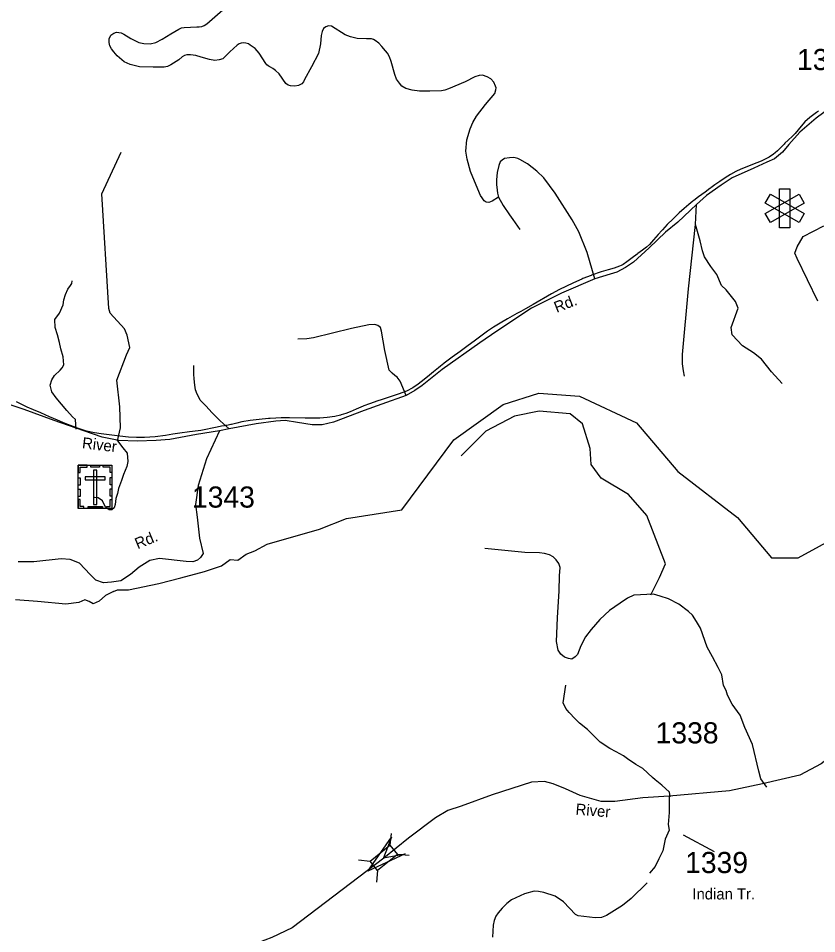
# Model space of a CAD drawing. Extents: x 884530 to 1028605, y 526725 to 653634.
# Drawn here: x 923991 to 928710, y 615382 to 620795 of the extents above; entities that cross this region are included whole.
import ezdxf

# ---------------------------------------------------------------- set-up
doc = ezdxf.new("R2010")
doc.units = 0
for name, color, linetype in [('Exist Boundary Political City Limit New', 7, 'Continuous'), ('Exist Cultural Cemetery CELL', 7, 'Continuous'), ('Exist Cultural Hospital CELL', 7, 'Continuous'), ('Exist Hydrographic River Shore', 7, 'Continuous'), ('Exist Road Non-System Type 51', 7, 'Continuous'), ('Exist Road Secondary Structure Standard Bridge Attributed CELL', 7, 'Continuous'), ('Exist Road Secondary Structure Standard Bridge CELL', 7, 'Continuous'), ('Exist Road Secondary Type 10 Attributed', 7, 'Continuous'), ('Exist Road Secondary Type 51 Attributed', 7, 'Continuous'), ('Exist Road Secondary Type 51 Label', 7, 'Continuous'), ('Exist Road Secondary Type 51 Number Label', 7, 'Continuous'), ('Map Preparation Boundary City Limit Buffer Line', 7, 'Continuous')]:
    doc.layers.add(name, color=color, linetype=linetype)

msp = doc.modelspace()

# ---------------------------------------------------------------- linework, layer by layer
at = {"layer": 'Exist Boundary Political City Limit New'}
for points in [[(928719.9, 620246.8), (928708.4, 620238.5), (928669.2, 620208.2), (928639.2, 620182.3), (928618.3, 620157.4), (928599.8, 620134.9), (928582.7, 620114.9), (928577.6, 620109.6), (928567.1, 620098.6), (928541.7, 620074.5), (928522.2, 620056), (928516.8, 620050.8), (928495.6, 620028.6), (928478.1, 620010.8), (928464.9, 620000), (928455.3, 619992.2), (928428.9, 619974.4), (928405.1, 619961.6), (928380.8, 619950.7), (928356.8, 619941.1), (928261.6, 619904), (928232.4, 619889.9), (928200.8, 619871.3), (928169.5, 619851.1), (928137.7, 619829.8), (928108.6, 619809.8), (928083.8, 619792.3), (928082.5, 619791.4), (928078.2, 619788.3), (928050.2, 619768), (928012, 619739.6), (927983.1, 619717.8), (927978.1, 619714.1), (927953.2, 619694.1), (927925.9, 619670.2), (927897.8, 619644.6), (927860.6, 619609.5), (927826.3, 619575.1), (927797.9, 619544.3), (927793.9, 619539.6), (927773.3, 619515.8), (927745.8, 619484.5), (927721.5, 619458.5), (927703.1, 619442), (927679.6, 619423.8), (927652.1, 619403.4), (927647.7, 619400.1), (927618.6, 619378.2), (927587.7, 619355.2), (927587, 619354.7), (927565.4, 619339.5), (927554.5, 619334.1), (927543.7, 619328.8), (927511.8, 619317.7), (927477.5, 619307.7), (927436.1, 619295.3), (927379.3, 619275.9), (927376.6, 619275), (927327.9, 619255.8), (927322.2, 619253.5), (927272.6, 619231.6), (927226.8, 619209.9), (927189.6, 619191.3), (927142.1, 619165.1), (927034.4, 619102.8), (926987.9, 619076.9), (926960.1, 619061.5), (926937.1, 619048.8), (926882.9, 619018.2), (926839.8, 618992.9), (926799.1, 618967.9), (926763.9, 618945), (926724.2, 618916.4), (926692.3, 618892.6), (926642.2, 618855), (926601.9, 618825.8), (926555.2, 618791.6), (926532.4, 618774.1), (926508.3, 618755.7), (926506, 618753.9), (926485.4, 618737.4), (926474.6, 618728.7)], [(926474.6, 618728.7), (926445.6, 618704.5), (926421.8, 618684.1), (926390.6, 618658.6), (926353.9, 618630.8), (926323.2, 618609.1), (926285.6, 618589.9), (926235.3, 618572.1), (926176.6, 618553.5), (926165.1, 618549.6), (926136.1, 618539.8), (926114.9, 618532.2), (926066.1, 618514.9), (926033.2, 618502.7), (926029.1, 618501.2), (925987.4, 618484.2), (925952.8, 618469), (925925.8, 618458), (925899.2, 618449.8), (925894.7, 618448.3), (925860.8, 618440.4), (925815.8, 618433.9), (925772.1, 618430.9), (925731.8, 618430.2), (925687.2, 618430.8), (925593.9, 618433.3), (925592, 618433.4), (925555, 618433.2), (925545.1, 618432.8), (925513, 618431.4), (925479.6, 618429.1), (925469.4, 618428.4), (925414.8, 618423.6), (925362.1, 618417.2), (925312.8, 618408.6), (925281.6, 618401.5), (925250.2, 618394.1), (925246.2, 618393.3), (925222.9, 618388.2), (925214.2, 618386.6), (925206.8, 618385.4), (925191.8, 618383.1), (925167, 618378.1), (925068.8, 618358.6), (925020.9, 618352.8), (925003.4, 618350.6), (924945.2, 618342.9), (924904.6, 618335.7), (924860.7, 618328.3), (924799.2, 618321.1), (924736.7, 618316.2), (924689.3, 618315.6), (924642.5, 618318.5), (924591.5, 618324.1), (924512.8, 618334.6), (924480.2, 618338.9), (924441, 618343.4), (924394.2, 618353.6), (924340.9, 618371.6), (924331.8, 618374.8), (924267.8, 618399.8), (924222.1, 618419), (924175.8, 618439.1), (924123.9, 618461.3), (924081.1, 618479.3), (924043.5, 618495.4), (924020, 618506.6), (923980.3, 618526.9)]]:
    msp.add_lwpolyline(points, dxfattribs=at)
at = {"layer": 'Exist Cultural Cemetery CELL'}
for points in [[(924345.4, 618108.8), (924356.8, 618108.8), (924356.8, 618141), (924397.3, 618141), (924397.3, 618152.1), (924345.5, 618152.1)], [(924345.5, 618152.1), (924544.5, 618152.1), (924544.5, 617897.5), (924345.5, 617897.5)], [(924419.5, 618152.1), (924471.3, 618152.1), (924471.3, 618140.7), (924419.5, 618140.7)], [(924544.6, 618108.8), (924533.3, 618108.8), (924533.3, 618141), (924492.7, 618141), (924492.7, 618152.1), (924544.6, 618152.1)], [(924386.3, 618084.1), (924386.3, 618065.4), (924504, 618065.4), (924504, 618084.1)], [(924454.5, 618122.8), (924435.8, 618122.8), (924435.8, 617920.1), (924454.5, 617920.1)], [(924345.4, 618034.7), (924345.4, 618078), (924356.8, 618078), (924356.8, 618034.7)], [(924533.2, 618035.7), (924533.2, 618079), (924544.6, 618079), (924544.6, 618035.7)], [(924345.4, 617967.4), (924345.4, 618010.8), (924356.8, 618010.8), (924356.8, 617967.4)], [(924533.2, 617969.8), (924533.2, 618013.1), (924544.5, 618013.1), (924544.5, 617969.8)], [(924378.5, 617897.6), (924378.5, 617909), (924356.5, 617909), (924356.5, 617949.5), (924345.4, 617949.5), (924345.4, 617897.6)], [(924511.4, 617897.5), (924511.4, 617909), (924533.4, 617909), (924533.4, 617949.4), (924544.5, 617949.4), (924544.5, 617897.5)], [(924402.9, 617909), (924487.8, 617909), (924487.8, 617897.6), (924402.9, 617897.6)]]:
    msp.add_lwpolyline(points, close=True, dxfattribs=at)
at = {"layer": 'Exist Cultural Hospital CELL'}
for points in [[(928551.1, 619555.9), (928490.3, 619555.9), (928490.3, 619786.9), (928551.1, 619786.9)], [(928435.9, 619587.3), (928405.5, 619640), (928605.5, 619755.4), (928635.9, 619702.8)], [(928635.9, 619640), (928605.5, 619587.3), (928405.5, 619702.8), (928435.9, 619755.4)]]:
    msp.add_lwpolyline(points, close=True, dxfattribs=at)
at = {"layer": 'Exist Hydrographic River Shore'}
for points in [[(928715.9, 619122.8), (928593.7, 619374.5), (928579.7, 619406.5), (928595.1, 619444.4), (928629.6, 619504), (928751.8, 619568.7)], [(924553.5, 617406.3), (924578.1, 617415.4), (924642.8, 617415.4), (924821.4, 617453.4), (924952.1, 617487.2), (925091.3, 617523.7), (925191.8, 617556.8), (925242.5, 617594.8), (925287.5, 617592), (925338.1, 617625.7), (925388.7, 617645.4), (925461.8, 617684.8), (925770.4, 617774.3), (925931.2, 617836.7), (926258.4, 617889.2), (926564.9, 618303.1), (926856, 618510.6), (927066.8, 618578.5), (927308.1, 618560.6), (927644.8, 618403.5), (927889.2, 618115.8), (928241.4, 617842.9), (928442.7, 617605.2), (928600.9, 617605.2), (928999.4, 617824.4)], [(924553.5, 617406.3), (924507.1, 617382.4), (924469.1, 617348.6), (924434, 617333.1), (924410.1, 617345.8), (924383.4, 617357), (924348.2, 617340.2), (924272.3, 617330.3), (924105, 617345.8), (923974.2, 617355.6)]]:
    msp.add_lwpolyline(points, dxfattribs=at)
at = {"layer": 'Exist Road Non-System Type 51'}
msp.add_line((927994.2, 619575.3), (927999.7, 619693.8), dxfattribs=at)
for points in [[(924852.8, 620506.6), (924787.4, 620506.6), (924706.7, 620508.1), (924651.4, 620521.9), (924617.3, 620538.6), (924574.4, 620573.5), (924554.7, 620596), (924541, 620614.9), (924532.3, 620632.4), (924527.9, 620652), (924527.1, 620674.5), (924538.8, 620694.9), (924554.7, 620707.3), (924572.2, 620713.1), (924599.1, 620709.4), (924615.1, 620702.1), (924655.1, 620675.2), (924702.4, 620652.7), (924732.8, 620646.2), (924769.9, 620644.7), (924804.1, 620651.2), (924841.9, 620671.6), (924892, 620703.6), (924940.7, 620731.2), (924956, 620737.8), (924971.9, 620740.6), (925046.1, 620744.1), (925060, 620744.7), (925075.1, 620747.2), (925089.3, 620753), (925105, 620761.8), (925198.9, 620844.3)], [(926829.7, 619737), (926791.8, 619712.9), (926771.5, 619706.5), (926756.3, 619707.1), (926744.6, 619715.1), (926731.8, 619733.1), (926721.9, 619747.3), (926686.5, 619831.4), (926663.9, 619888.8), (926642.9, 619963), (926635.6, 620010.2), (926641.8, 620075.8), (926661.8, 620141.7), (926677.7, 620178.1), (926699.6, 620215.9), (926752.6, 620285), (926807.1, 620351), (926813.7, 620372.9), (926814.4, 620383.1), (926812.2, 620393.9), (926801.3, 620417.9), (926783.8, 620437.6), (926762.8, 620449.9), (926735.1, 620457.9), (926715.6, 620456.5), (926690.1, 620448.5), (926632, 620419.4), (926533.1, 620377.7), (926512.8, 620369.2), (926491.6, 620365.6), (926424.1, 620363.4), (926361.6, 620364.9), (926319.4, 620369.2), (926281.7, 620380.2), (926258.4, 620394.7), (926243.1, 620412.1), (926226.4, 620436.1), (926215.7, 620462.2), (926195.1, 620540), (926185, 620567.7), (926172.6, 620588.7), (926161, 620602.6), (926139.2, 620628.7), (926121, 620647.6), (926099.3, 620662.9), (926090.5, 620669.4), (926078.9, 620673.1), (926049, 620674.5), (925993.9, 620675.2), (925953.9, 620685.4), (925921.9, 620697.7), (925841.2, 620747.9), (925824.5, 620750.1), (925807.8, 620745), (925794.7, 620734.1), (925786, 620717.4), (925780.8, 620692.7), (925777.2, 620643.2), (925765.6, 620587.4), (925723.5, 620508.1), (925682.7, 620433.9), (925677, 620420.1), (925667.5, 620408.5), (925646.4, 620397.6), (925625.4, 620393.9), (925600, 620396.1), (925586.9, 620399.1), (925573, 620409.9), (925532.3, 620465.9), (925511.3, 620487), (925494.6, 620497.9), (925480.7, 620506.6), (925474.1, 620509.2), (925468.3, 620513.9), (925459.7, 620520.5), (925453.7, 620528.1), (925414.6, 620588.7), (925389.9, 620616.4), (925361.5, 620636), (925352.1, 620643.2), (925335.4, 620648.4), (925323.8, 620649.8), (925308.5, 620647.6), (925296.8, 620644.7), (925284.5, 620636.7), (925240.8, 620596.7), (925198.9, 620554.5), (925178.4, 620549.5), (925152.1, 620545.9), (925121, 620550.9), (925070.8, 620566.2), (925041, 620574.2), (925009, 620578.5), (924986.5, 620579.3), (924974.2, 620575.7), (924959.6, 620567.7), (924939.8, 620550), (924892.8, 620519), (924873.2, 620510.3), (924852.8, 620506.6)], [(924577, 618296.4), (924594.1, 618373.3), (924590.1, 618498.3), (924573.9, 618655.6), (924630.4, 618804.9), (924650.6, 618849.2), (924634.4, 618921.8), (924618.3, 618958.1), (924533.6, 619050.9), (924525.5, 619079.1), (924485.2, 619756.7), (924598.1, 620002.8)], [(927398.6, 619253.9), (927353, 619409.9), (927304.3, 619532.7), (927263.5, 619604.1), (927164.7, 619761), (927097.9, 619851.7), (927055.6, 619891.8), (927001.2, 619933.9), (926956.1, 619960.1), (926943.8, 619966.6), (926920.5, 619971.7), (926893.7, 619970.9), (926865.4, 619965.9), (926850, 619957.1), (926838.4, 619945.5), (926830.4, 619924.4), (926820.2, 619883.7), (926817.3, 619840.9), (926816.7, 619812.5), (926821, 619779.8), (926823.1, 619761.6), (926829.7, 619737)], [(926829.7, 619737), (926857.4, 619688.9), (926893.7, 619632.2), (926913.2, 619605.4), (926956.1, 619545.8)], [(927929.3, 618678.7), (927923.3, 618710.4), (927916.3, 618752.5), (927916.4, 618806.3), (927952.4, 619195.4), (927994.2, 619575.3)], [(928506.3, 618635.7), (928443.4, 618705.2), (928383.5, 618778.6), (928335.3, 618816.3), (928270.2, 618858.3), (928210.5, 618922.5), (928204.5, 618967.2), (928245.7, 619080.8), (928228.9, 619120.2), (928175.4, 619190.5), (928147.3, 619215.8), (928119.5, 619280), (928083.4, 619328), (928047.5, 619383.9), (928034.4, 619420.9), (928020.5, 619478.9), (927994.2, 619575.3)], [(924333.6, 618364.8), (924329.3, 618423.3), (924310.9, 618438.9), (924278.3, 618475.6), (924215.3, 618550.5), (924189.8, 618587.1), (924179.6, 618626), (924188.7, 618657.2), (924204.4, 618683.2), (924238.6, 618715.4), (924251.1, 618727.9), (924259.4, 618746.8), (924255.5, 618792.5), (924242.2, 618841.1), (924235, 618878.8), (924223, 618923.7), (924208.1, 618967), (924206, 619013.7), (924235.4, 619052.4), (924256.3, 619101.3), (924260.1, 619129.7), (924270.2, 619161.3), (924283.4, 619193.9), (924298.7, 619214.2), (924307, 619226.6), (924308.4, 619243.6)], [(926283, 618565.2), (926247.6, 618649.7), (926229.3, 618673.7), (926215.6, 618683.9), (926200.8, 618696.5), (926183.7, 618714.8), (926156.3, 618830.1), (926138, 618944.3), (926131.2, 618966), (926115.2, 618978.6), (926098, 618984.3), (926062.6, 618982), (925959.8, 618960.3), (925736, 618906.6), (925696.1, 618899.7), (925642.4, 618897.5)], [(925237.2, 618366.9), (925185, 618414.4), (925135.8, 618462.5), (925099.7, 618503), (925066.5, 618537.1), (925057, 618554.2), (925047.4, 618573.4), (925037.8, 618597.9), (925034.2, 618626.2), (925030.3, 618664), (925029.2, 618691.8), (925027.7, 618742.6)], [(927728.7, 617386.9), (927779.9, 617489.5), (927816.5, 617570.1), (927706.7, 617855.8), (927596.9, 617980.3), (927435.8, 618075.5), (927377.2, 618156.1), (927369.9, 618251.4), (927326, 618397.9), (927252.7, 618456.5), (927069.7, 618471.1), (926923.3, 618441.8), (926754.8, 618353.9), (926608.4, 618207.4)], [(924577, 618296.4), (924608.1, 618255.1), (924634.6, 618224.4), (924638.9, 618173.8), (924632.3, 618145.3), (924612.3, 618097.4), (924601.6, 618061.7), (924583.1, 618015.7), (924576.4, 617985.2), (924566.7, 617955.5), (924563, 617920.6), (924557.9, 617900.6), (924544.6, 617887.7), (924527.8, 617889.3), (924506.5, 617905.4), (924488.9, 617941.1), (924463.6, 617960.3), (924441.1, 617961.9)], [(928414.4, 616248.6), (928379.5, 616297.9), (928368.3, 616342.4), (928330.7, 616500.7), (928285.2, 616601.6), (928257, 616674.9), (928209.3, 616740.1), (928182.2, 616792.6), (928174.2, 616819.6), (928159.2, 616849.8), (928148.7, 616912.8), (928126.4, 616957.1), (928093.1, 617020.1), (928062.9, 617075.7), (928023.9, 617189.3), (928000.1, 617228.3), (927975.4, 617265), (927951.5, 617287.3), (927894.3, 617330.3), (927833.9, 617362), (927784.6, 617377.9), (927744.7, 617389.1), (927628.7, 617384.3), (927590.5, 617366.8), (927549.1, 617336.6), (927485.5, 617293.6), (927428.2, 617241.1), (927377.3, 617180.7), (927342.3, 617137.8), (927315.3, 617083.7), (927296.4, 617033.6), (927281.5, 617018.9), (927262.8, 617005.8), (927242.1, 617010.5), (927219.9, 617018.4), (927197.5, 617036), (927181.6, 617058.2), (927172.1, 617110.7), (927176.8, 617249.1), (927188.1, 617409.8), (927189.7, 617498.5), (927194.2, 617547.6), (927186.1, 617570.6), (927169.5, 617593.7), (927151.3, 617610.4), (927129.8, 617622.2), (927100.2, 617630.6), (927070.9, 617634), (926985.5, 617635.8), (926748, 617659.8)], [(927843.5, 616191.8), (927840.3, 616218.4), (927794, 616261.3), (927755.9, 616293.1), (927738.5, 616305.8), (927681.2, 616358.3), (927641.4, 616383.7), (927592.1, 616415.6), (927567.5, 616434.3), (927524.2, 616457.2), (927487.1, 616477.6), (927429.9, 616514.2), (927390.1, 616554), (927355, 616590.5), (927307.3, 616627.1), (927281.9, 616652.6), (927246.9, 616690.8), (927227.8, 616713.1), (927210.4, 616748), (927227.8, 616851.4)], [(927708.5, 615683.7), (927613.6, 615590.4), (927562.8, 615549.8), (927466.8, 615490.7), (927438.5, 615478.5), (927400, 615477), (927299.4, 615487.8), (927284.3, 615496), (927213.7, 615570.6), (927163.4, 615603.9), (927096.7, 615625.7), (927065.6, 615632.7), (927040.3, 615633.4), (926982.2, 615618.8), (926905.2, 615581.8), (926878.5, 615560.8), (926850.8, 615533.1), (926826.6, 615506.3), (926813, 615485.6), (926803.3, 615459.8), (926798.1, 615432), (926793.6, 615362.6)]]:
    msp.add_lwpolyline(points, dxfattribs=at)
at = {"layer": 'Exist Road Secondary Structure Standard Bridge Attributed CELL'}
msp.add_lwpolyline([(926277.5, 615855.4), (926056.2, 615753), (926196.7, 615952.3), (926149.9, 615831.1)], close=True, dxfattribs=at)
at = {"layer": 'Exist Road Secondary Structure Standard Bridge CELL'}
for p, q in [((926194.3, 615974.7), (926187.3, 615906.1)), ((926071, 615809.6), (926002.3, 615816.6)), ((926300.5, 615844.4), (926231.9, 615851.4)), ((926114.5, 615756.2), (926107.5, 615687.5))]:
    msp.add_line(p, q, dxfattribs=at)
msp.add_lwpolyline([(926231.9, 615851.4), (926114.8, 615755.9), (926070.2, 615810.6), (926187.3, 615906.1)], close=True, dxfattribs=at)
at = {"layer": 'Exist Road Secondary Type 10 Attributed'}
msp.add_lwpolyline([(927837, 616196.3), (927838.5, 616099.6), (927832.8, 616027.5), (927837.3, 615993.6), (927814.3, 615941.4), (927801.1, 615873.1), (927777.2, 615825), (927755.5, 615778.7), (927722, 615740.7)], dxfattribs=at)
at = {"layer": 'Exist Road Secondary Type 51 Attributed'}
for points in [[(929345.2, 620622.2), (929296.7, 620573.6), (929225.1, 620527.3), (929079.5, 620441.2), (928929.8, 620350.1), (928805.7, 620278.1), (928706.6, 620204.7), (928609.5, 620121.4), (928545.2, 620049.8), (928506.6, 620002.6), (928460.2, 619963.2), (928415.2, 619943.5), (928337.8, 619909.8), (928209.9, 619852.1), (928144.5, 619809.2), (928058.7, 619747.3), (927999.7, 619693.8), (927888.6, 619589.7), (927816.4, 619529.9), (927719.5, 619438.4), (927626.4, 619354.1), (927579.3, 619322.4), (927529.4, 619293.6)], [(927529.4, 619293.6), (927490, 619282.3), (927398.6, 619253.9), (927201.1, 619169.1), (927023.9, 619080.4), (926819.3, 618946.1), (926718.1, 618875.7), (926495.2, 618717.5), (926378.5, 618624.6), (926335, 618593.7), (926283, 618565.2), (926139.5, 618513.5), (926034.8, 618476.2), (925853.4, 618407.3), (925785.9, 618391.8), (925728.2, 618390.4), (925641.8, 618405.1), (925567.3, 618416.4), (925513.8, 618412.2), (925397.1, 618396.7), (925237.2, 618366.9), (925179.9, 618356.6)], [(925179.9, 618356.6), (925044.2, 618334.8), (924886.7, 618305.3), (924806.6, 618298.2), (924694.1, 618294), (924585.8, 618298.2), (924487.4, 618319.3), (924377.4, 618355.9), (924203.8, 618417.5), (924024.7, 618481.9), (923937.5, 618512), (923807.3, 618565.8), (923739.1, 618596.8), (923660.8, 618613.6), (923540.4, 618622), (923454.7, 618633.1), (923351.1, 618641.5), (923255.9, 618649.9), (923188.7, 618655.5), (923088, 618672.3), (922992.8, 618700.3), (922852.8, 618748), (922738.1, 618795.6)], [(925179.9, 618356.6), (925103.3, 618189.9), (925053.4, 618031.6), (925037.9, 617920.5), (925048.8, 617845.1), (925061.1, 617721.4), (925083.6, 617630), (925068.1, 617607.5), (925049.8, 617590.6), (925021.7, 617582.1), (924983.3, 617582.9), (924825.6, 617601.1), (924767.9, 617588.5), (924704.7, 617550.5), (924654, 617506.9), (924596.4, 617468.9), (924541.6, 617461.8), (924495.2, 617457.6), (924448.8, 617473.1), (924415, 617506.9), (924353.2, 617573), (924298.3, 617595.5), (924244.2, 617599), (924083.2, 617581.4), (923990.4, 617581.4)], [(930494.2, 616778.3), (930411.9, 616839.6), (930224.6, 616954.2), (930086, 617045), (929945.9, 617125.4), (929849.7, 617155.5), (929765.6, 617143.5), (929660.4, 617080.3), (929525.1, 616990), (929344.7, 616848.6), (929086.2, 616668.1), (928889.1, 616509.2), (928735.8, 616385.8), (928609.6, 616319.7), (928390.1, 616268.5), (928194.7, 616226.4), (927837, 616196.3)], [(927837, 616196.3), (927682, 616185.1), (927516.6, 616164), (927435.5, 616164), (927312.2, 616200.1), (927225, 616239.2), (927152.9, 616269.3), (927101.8, 616281.3), (927023.6, 616278.3), (926792.1, 616203.1), (926608.8, 616136.9), (926528.8, 616110.2), (926456.7, 616068), (926297.3, 615947.7), (926150.6, 615829.5)], [(926150.6, 615829.5), (925608.9, 615417.5), (925488.5, 615359.7), (925406.7, 615328.4), (924749.2, 615162.7), (924183.5, 615025.4), (924072.7, 615015.7), (923969.2, 615018.2), (923868.1, 615030.2), (923507, 615068.7), (923321.6, 615092.8), (923206.1, 615095.2), (923112.2, 615068.7), (923036.2, 615003.9), (922856.2, 614785.6), (922714.9, 614596), (922573.6, 614418.5), (922508.6, 614334.3)]]:
    msp.add_lwpolyline(points, dxfattribs=at)
at = {"layer": 'Exist Road Secondary Type 51 Label'}
msp.add_lwpolyline([(928105.7, 615867.1), (927921.5, 615965.8)], dxfattribs=at)
at = {"layer": 'Map Preparation Boundary City Limit Buffer Line'}
for points in [[(928719.9, 620246.8), (928708.4, 620238.5), (928669.2, 620208.2), (928639.2, 620182.3), (928618.3, 620157.4), (928599.8, 620134.9), (928582.7, 620114.9), (928577.6, 620109.6), (928567.1, 620098.6), (928541.7, 620074.5), (928522.2, 620056), (928516.8, 620050.8), (928495.6, 620028.6), (928478.1, 620010.8), (928464.9, 620000), (928455.3, 619992.2), (928428.9, 619974.4), (928405.1, 619961.6), (928380.8, 619950.7), (928356.8, 619941.1), (928261.6, 619904), (928232.4, 619889.9), (928200.8, 619871.3), (928169.5, 619851.1), (928137.7, 619829.8), (928108.6, 619809.8), (928083.8, 619792.3), (928082.5, 619791.4), (928078.2, 619788.3), (928050.2, 619768), (928012, 619739.6), (927983.1, 619717.8), (927978.1, 619714.1), (927953.2, 619694.1), (927925.9, 619670.2), (927897.8, 619644.6), (927860.6, 619609.5), (927826.3, 619575.1), (927797.9, 619544.3), (927793.9, 619539.6), (927773.3, 619515.8), (927745.8, 619484.5), (927721.5, 619458.5), (927703.1, 619442), (927679.6, 619423.8), (927652.1, 619403.4), (927647.7, 619400.1), (927618.6, 619378.2), (927587.7, 619355.2), (927587, 619354.7), (927565.4, 619339.5), (927554.5, 619334.1), (927543.7, 619328.8), (927511.8, 619317.7), (927477.5, 619307.7), (927436.1, 619295.3), (927379.3, 619275.9), (927376.6, 619275), (927327.9, 619255.8), (927322.2, 619253.5), (927272.6, 619231.6), (927226.8, 619209.9), (927189.6, 619191.3), (927142.1, 619165.1), (927034.4, 619102.8), (926987.9, 619076.9), (926960.1, 619061.5), (926937.1, 619048.8), (926882.9, 619018.2), (926839.8, 618992.9), (926799.1, 618967.9), (926763.9, 618945), (926724.2, 618916.4), (926692.3, 618892.6), (926642.2, 618855), (926601.9, 618825.8), (926555.2, 618791.6), (926532.4, 618774.1), (926508.3, 618755.7), (926506, 618753.9), (926485.4, 618737.4), (926474.6, 618728.7)], [(926474.6, 618728.7), (926445.6, 618704.5), (926421.8, 618684.1), (926390.6, 618658.6), (926353.9, 618630.8), (926323.2, 618609.1), (926285.6, 618589.9), (926235.3, 618572.1), (926176.6, 618553.5), (926165.1, 618549.6), (926136.1, 618539.8), (926114.9, 618532.2), (926066.1, 618514.9), (926033.2, 618502.7), (926029.1, 618501.2), (925987.4, 618484.2), (925952.8, 618469), (925925.8, 618458), (925899.2, 618449.8), (925894.7, 618448.3), (925860.8, 618440.4), (925815.8, 618433.9), (925772.1, 618430.9), (925731.8, 618430.2), (925687.2, 618430.8), (925593.9, 618433.3), (925592, 618433.4), (925555, 618433.2), (925545.1, 618432.8), (925513, 618431.4), (925479.6, 618429.1), (925469.4, 618428.4), (925414.8, 618423.6), (925362.1, 618417.2), (925312.8, 618408.6), (925281.6, 618401.5), (925250.2, 618394.1), (925246.2, 618393.3), (925222.9, 618388.2), (925214.2, 618386.6), (925206.8, 618385.4), (925191.8, 618383.1), (925167, 618378.1), (925068.8, 618358.6), (925020.9, 618352.8), (925003.4, 618350.6), (924945.2, 618342.9), (924904.6, 618335.7), (924860.7, 618328.3), (924799.2, 618321.1), (924736.7, 618316.2), (924689.3, 618315.6), (924642.5, 618318.5), (924591.5, 618324.1), (924512.8, 618334.6), (924480.2, 618338.9), (924441, 618343.4), (924394.2, 618353.6), (924340.9, 618371.6), (924331.8, 618374.8), (924267.8, 618399.8), (924222.1, 618419), (924175.8, 618439.1), (924123.9, 618461.3), (924081.1, 618479.3), (924043.5, 618495.4), (924020, 618506.6), (923980.3, 618526.9)]]:
    msp.add_lwpolyline(points, dxfattribs=at)

# ---------------------------------------------------------------- texts
at = {"layer": 'Exist Road Secondary Type 51 Label'}
for s, rotation, p in [('Rd.', 21.3701, (927172.7, 619052.9)), ('River', 353.2816, (924365.3, 618253.1)), ('Rd.', 22.3991, (924696.1, 617655.1)), ('River', 354.916, (927282.6, 616087.5))]:
    msp.add_text(s, height=65.62, rotation=rotation, dxfattribs=at).set_placement(p)
msp.add_text('Indian Tr.', height=65.62, dxfattribs=at).set_placement((927975.1, 615584.8))
at = {"layer": 'Exist Road Secondary Type 51 Number Label'}
for s, p in [('1345', (928593.3, 620489)), ('1343', (925017.4, 617901.8)), ('1338', (927757.6, 616507.5)), ('1339', (927932.1, 615740.7))]:
    msp.add_text(s, height=125, dxfattribs=at).set_placement(p)

doc.saveas('drawing.dxf')
